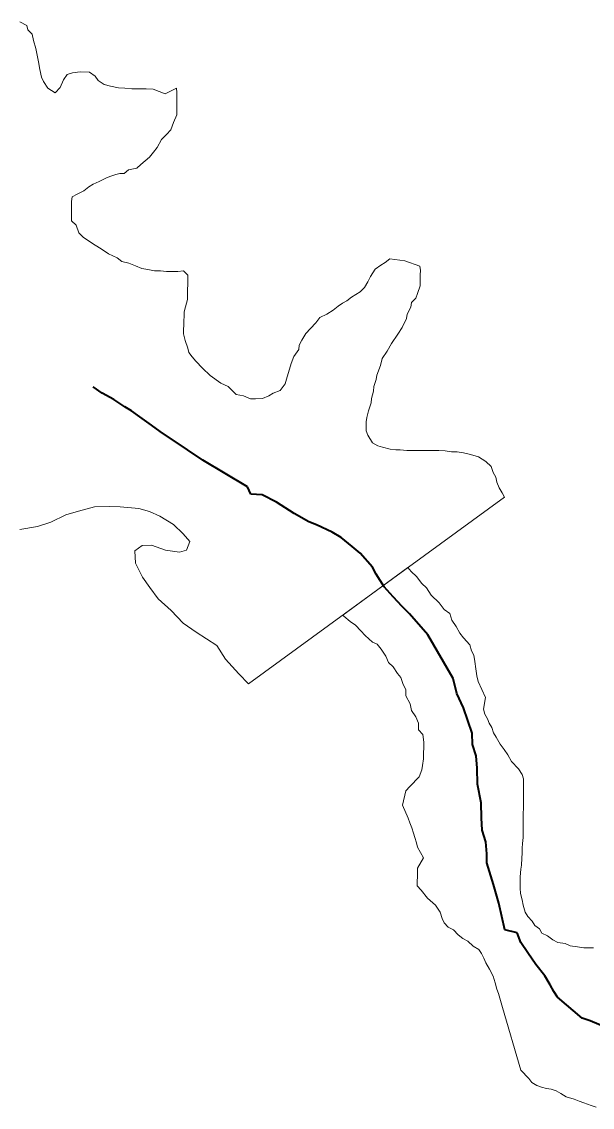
# Model space of a CAD drawing. Extents: x 553962 to 842807, y 8883888 to 9032388.
# Drawn here: x 589799 to 590332, y 8906819 to 8907833 of the extents above; entities that cross this region are included whole.
import ezdxf

# ---------------------------------------------------------------- set-up
doc = ezdxf.new("R2010")
doc.units = 0
doc.header["$LTSCALE"] = 200
doc.linetypes.add('LONG_DASH_SHORT_DASH', pattern=[9.9, 6, -1.2, 1.5, -1.2])
doc.layers.add('6', color=7, linetype='Continuous', lineweight=13)

msp = doc.modelspace()

# ---------------------------------------------------------------- linework, layer by layer
at = {"layer": '6'}
msp.add_line((590010.8, 8907214.4), (590249.7, 8907388.8), dxfattribs=at)
for points in [[(589932.9, 8907765.4), (589921.9, 8907770), (589915.4, 8907770.1), (589911.4, 8907770.1), (589905.9, 8907770.1), (589901.9, 8907770.2), (589895.4, 8907770.7), (589889.4, 8907771.2), (589881.9, 8907772.8), (589876, 8907774.3), (589870.5, 8907777.9), (589867.5, 8907781.9), (589862.5, 8907785.9), (589853.5, 8907786), (589846.5, 8907785), (589841.5, 8907783.6), (589838, 8907778.6), (589834.9, 8907771.6), (589830.4, 8907766.6), (589823.4, 8907770.7), (589819.5, 8907777.2), (589817.5, 8907781.2), (589816, 8907788.2), (589814.6, 8907795.3), (589813.1, 8907803.3), (589812.2, 8907807.8), (589810.2, 8907815.3), (589808.8, 8907821.3), (589804.8, 8907825.4), (589803.8, 8907829.4), (589797.4, 8907832.9)], [(589940.7, 8907738.8), (589943.8, 8907745.8), (589943.8, 8907752.8), (589943.9, 8907759.4), (589943.9, 8907766.9), (589943.5, 8907770.9), (589932.9, 8907765.4)], [(590156.8, 8907609.7), (590142.8, 8907611.3), (590138.3, 8907607.9), (590134.3, 8907605.4), (590129.2, 8907601.9), (590124.7, 8907594.9), (590122.2, 8907589.9), (590119.1, 8907584.5), (590115.1, 8907580.5), (590111.1, 8907578), (590107, 8907575.5), (590102.5, 8907572.1), (590098.5, 8907570.1), (590094.5, 8907567.1), (590089.9, 8907563.6), (590083.9, 8907559.7), (590077.4, 8907556.7), (590073.8, 8907551.7), (590068.8, 8907546.2), (590064.3, 8907541.8), (590060.7, 8907535.3), (590058.2, 8907530.8), (590057.7, 8907526.8), (590053.1, 8907520.3), (590050.6, 8907513.8), (590049, 8907508.3), (590047, 8907501.3), (590044.9, 8907494.8), (590040.3, 8907488.3), (590033.8, 8907485.9), (590029.8, 8907483.4), (590023.8, 8907480.9), (590017.3, 8907480.5), (590012.8, 8907480.5), (590006.3, 8907483.6), (589999.3, 8907484.6), (589991.9, 8907492.2), (589984.9, 8907495.2), (589974.9, 8907502.3), (589968, 8907509.3), (589961.5, 8907515.9), (589958.1, 8907519.9), (589955.1, 8907524), (589954.1, 8907528), (589951.7, 8907535), (589950.2, 8907541.5), (589950.2, 8907545.5), (589950.3, 8907549.5), (589950.3, 8907553.5), (589950.8, 8907558), (589950.9, 8907562), (589951.9, 8907566.5), (589954, 8907573.5), (589954, 8907582.1), (589954.1, 8907588.1), (589954.1, 8907596.1), (589950.2, 8907600.1), (589944.7, 8907599.6), (589938.7, 8907599.7), (589934.2, 8907599.7), (589928.7, 8907600.2), (589923.2, 8907600.3), (589916.7, 8907601.3), (589911.2, 8907602.4), (589905.2, 8907604.9), (589899.2, 8907607.4), (589892.7, 8907609), (589888.2, 8907612.5), (589880.2, 8907616.1), (589873.3, 8907620.6), (589867.8, 8907624.2), (589861.3, 8907628.2), (589856.4, 8907631.8), (589852.4, 8907635.8), (589849.9, 8907642.8), (589845.5, 8907646.8), (589845.5, 8907653.9), (589845.6, 8907660.9), (589845.6, 8907664.9), (589846.1, 8907669.4), (589850.7, 8907671.9), (589857.2, 8907674.8), (589861.7, 8907678.8), (589865.7, 8907681.3), (589871.3, 8907683.7), (589878.3, 8907687.2), (589882.3, 8907688.7), (589886.8, 8907690.1), (589890.8, 8907691.1), (589894.8, 8907691.1), (589898.8, 8907694.6), (589906.4, 8907696), (589910.4, 8907699.5), (589914.4, 8907703), (589918.5, 8907706.5), (589922, 8907710.9), (589925.5, 8907715.4), (589929.6, 8907722.9), (589934.1, 8907727.4), (589938.2, 8907731.9), (589940.7, 8907738.8)], [(590249.7, 8907388.8), (590247.7, 8907392.8), (590244.8, 8907397.4), (590242.8, 8907402.9), (590241.8, 8907407.4), (590239.3, 8907411.9), (590237.4, 8907417.4), (590232.4, 8907422), (590225.5, 8907426.5), (590218, 8907428.6), (590211.5, 8907430.1), (590205.5, 8907431.2), (590200.5, 8907431.2), (590194.5, 8907432.2), (590188.5, 8907432.3), (590184.5, 8907432.3), (590179, 8907432.3), (590173.5, 8907432.4), (590167.5, 8907432.4), (590162.5, 8907432.5), (590158.5, 8907432.5), (590152.5, 8907433), (590148.5, 8907433.1), (590143, 8907433.6), (590136, 8907435.6), (590131.5, 8907436.7), (590126.5, 8907439.7), (590122.1, 8907446.7), (590120.6, 8907450.8), (590120.6, 8907454.8), (590120.7, 8907459.3), (590121.2, 8907463.3), (590122.7, 8907469.3), (590125.3, 8907476.8), (590125.8, 8907480.8), (590127.4, 8907487.8), (590127.9, 8907492.3), (590130, 8907498.8), (590130.5, 8907502.8), (590134.1, 8907511.8), (590135.6, 8907518.3), (590140.2, 8907525.2), (590144.2, 8907532.2), (590150.3, 8907541.2), (590154.3, 8907547.2), (590158.4, 8907555.7), (590158.9, 8907559.7), (590162.5, 8907566.2), (590163, 8907570.7), (590167.1, 8907574.6), (590168.6, 8907579.1), (590171.2, 8907586.1), (590171.2, 8907592.1), (590171.2, 8907596.6), (590171.3, 8907600.6), (590170.8, 8907604.6), (590156.8, 8907609.7)], [(589797.3, 8907358.6), (589813.8, 8907361.5), (589826.4, 8907365.5), (589840.4, 8907372.4), (589852, 8907375.8), (589867, 8907379.8), (589881.5, 8907380.2), (589891, 8907379.7), (589908.5, 8907378.1), (589918.5, 8907375.5), (589928, 8907371), (589940.7, 8907363.2), (589949.9, 8907354.7), (589955.9, 8907347.5), (589952.8, 8907339.3), (589946.3, 8907337.3), (589933.3, 8907339.4), (589920.2, 8907344.1), (589911.4, 8907343.7), (589904.8, 8907338.6), (589905.2, 8907327), (589911.7, 8907314), (589918.6, 8907304.4), (589926.6, 8907293.9), (589938.5, 8907282.8), (589949.9, 8907271.1), (589949.9, 8907271.1), (589961.9, 8907262.7), (589981.4, 8907250.1), (589989.3, 8907237.5), (590001.8, 8907223.9), (590010.8, 8907214.4)], [(590161.6, 8907118.5), (590170.2, 8907127.5), (590172.7, 8907134), (590173.2, 8907138), (590174.3, 8907144.5), (590174.3, 8907150), (590174.4, 8907154.5), (590174.4, 8907160), (590173.5, 8907167), (590169.5, 8907171.5), (590169.5, 8907177.6), (590167.1, 8907183.6), (590163.1, 8907189.6), (590161.7, 8907195.6), (590157.7, 8907203.2), (590157.8, 8907209.2), (590155.3, 8907213.7), (590152.9, 8907220.2), (590149.9, 8907224.2), (590145.9, 8907230.3), (590141.5, 8907234.3), (590139, 8907240.3), (590134.6, 8907246.9), (590131.1, 8907251.4), (590126.6, 8907253.4), (590119.6, 8907259.5), (590115.7, 8907264), (590110.7, 8907269.1), (590105.7, 8907272.6), (590099.8, 8907277.7), (590098.9, 8907278.7), (590159.6, 8907323)], [(590159.6, 8907323), (590162.6, 8907319.3), (590167.6, 8907314.8), (590172.5, 8907308.2), (590177, 8907304.2), (590181.5, 8907297.1), (590188.9, 8907290.1), (590193.4, 8907284), (590198.8, 8907280), (590200.8, 8907274), (590204.7, 8907267.9), (590208.2, 8907261.9), (590211.7, 8907257.4), (590217.6, 8907250.8), (590219.1, 8907245.3), (590221.1, 8907241.3), (590222, 8907235.3), (590223, 8907228.3), (590223.9, 8907221.8), (590225.4, 8907216.7), (590232.2, 8907201.7), (590230.2, 8907190.7), (590231.6, 8907186.2), (590234.1, 8907181.6), (590235.6, 8907177.6), (590238, 8907173.6), (590239.5, 8907168.6), (590242, 8907164.6)], [(590242, 8907164.6), (590245.9, 8907158), (590249.4, 8907153), (590252.8, 8907148), (590256.3, 8907141.9), (590262.8, 8907134.9), (590266.2, 8907129.8), (590267.7, 8907125.8), (590267.6, 8907119.3), (590267.6, 8907108.8), (590267.5, 8907102.8), (590267.5, 8907098.8), (590267.4, 8907092.8), (590267.4, 8907087.3), (590267.3, 8907081.3), (590267.3, 8907077.3), (590267.3, 8907070.8), (590266.7, 8907065.2), (590266.2, 8907060.8), (590266.2, 8907056.2), (590266.1, 8907051.7), (590265.6, 8907045.2), (590265.1, 8907041.2), (590264.5, 8907034.2), (590264.5, 8907029.7), (590264.4, 8907023.7), (590264.9, 8907018.7), (590266.3, 8907012.7), (590267.3, 8907007.7), (590269.2, 8907001.1), (590271.7, 8906997.1), (590275.7, 8906992.6), (590278.2, 8906988.6), (590282.6, 8906985.5), (590284.6, 8906981.5), (590290.1, 8906979), (590295.1, 8906975.4), (590299.5, 8906972.9), (590306.5, 8906971.9), (590311, 8906969.8), (590318, 8906968.8), (590324, 8906967.7), (590329, 8906967.7), (590333, 8906967.7)], [(590289, 8906836.3), (590284.5, 8906837.8), (590280, 8906839.3), (590275.5, 8906841.9), (590272.6, 8906845.9), (590265.1, 8906853.5), (590248.1, 8906912.2), (590244.2, 8906925.2), (590242.7, 8906929.2), (590241.2, 8906935.2), (590239.3, 8906941.3), (590235.8, 8906947.8), (590232.4, 8906953.8), (590230.4, 8906958.3), (590228.4, 8906962.4), (590226, 8906966.4), (590220.5, 8906969.4), (590215.5, 8906974), (590211, 8906976.5), (590206.6, 8906980), (590202.1, 8906984.6), (590197.1, 8906987.1), (590193.6, 8906991.1), (590191.7, 8906995.2), (590189.7, 8907001.2), (590185.3, 8907007.7), (590177.8, 8907014.3), (590171.9, 8907021.8), (590168.4, 8907025.8), (590168.4, 8907029.8), (590168.5, 8907034.4), (590168.5, 8907038.4), (590168.5, 8907042.4), (590174.1, 8907051.8), (590168.7, 8907061.9), (590167.7, 8907065.9), (590166.2, 8907070.9), (590164.8, 8907074.9), (590163.3, 8907080), (590161.3, 8907084.5), (590159.9, 8907089), (590154.5, 8907101), (590157.6, 8907114.5), (590161.6, 8907118.5)], [(590335.4, 8906818.9), (590330.9, 8906820.5), (590323.9, 8906823), (590319.4, 8906824.6), (590314.9, 8906826.6), (590307.5, 8906828.7), (590302.5, 8906831.7), (590298, 8906834.2), (590293.5, 8906835.8), (590289, 8906836.3)]]:
    msp.add_lwpolyline(points, dxfattribs=at)
at = {"layer": '6', "linetype": 'LONG_DASH_SHORT_DASH', "lineweight": 35}
for points in [[(589895.5, 8907473.3), (589885.1, 8907479.9), (589874.1, 8907485.9), (589865.8, 8907491.8)], [(590348.1, 8906891.9), (590329.7, 8906899.5), (590322.2, 8906902), (590299.3, 8906921.7), (590295.9, 8906927.2), (590292.4, 8906933.2), (590287.5, 8906941.7), (590279, 8906952.3), (590271.6, 8906963.3), (590265.2, 8906972.9), (590261.7, 8906981.9), (590250.2, 8906984.5), (590244.4, 8907009.5), (590239.5, 8907027.1), (590233.2, 8907047.1), (590233.2, 8907055.6), (590232.3, 8907066.7), (590228.9, 8907077.7), (590228.5, 8907089.2), (590228.1, 8907103.2), (590224.7, 8907120.7), (590224.3, 8907135.8), (590223.3, 8907147.3), (590219.9, 8907157.8), (590219.5, 8907168.3), (590215.6, 8907180.3), (590211.7, 8907191.9), (590205.2, 8907205.4), (590201.8, 8907219.4), (590178.1, 8907260.1), (590161.2, 8907279.7), (590154.3, 8907286.8), (590145.8, 8907295.8), (590137.4, 8907304.9), (590130, 8907316.9), (590126.5, 8907323.4), (590115.1, 8907336.5), (590107.7, 8907342.6), (590097.2, 8907351.1), (590088.8, 8907356.2), (590074.3, 8907362.8), (590067.3, 8907365.8), (590053.4, 8907373.4), (590036.9, 8907384), (590023.5, 8907391.1), (590013, 8907391.6), (590010, 8907398.6), (589968.2, 8907423.4), (589953.8, 8907433), (589928.4, 8907450.1), (589920.4, 8907456.2), (589909.5, 8907463.7), (589901.5, 8907469.3), (589895.5, 8907473.3)]]:
    msp.add_lwpolyline(points, dxfattribs=at)

doc.saveas('drawing.dxf')
